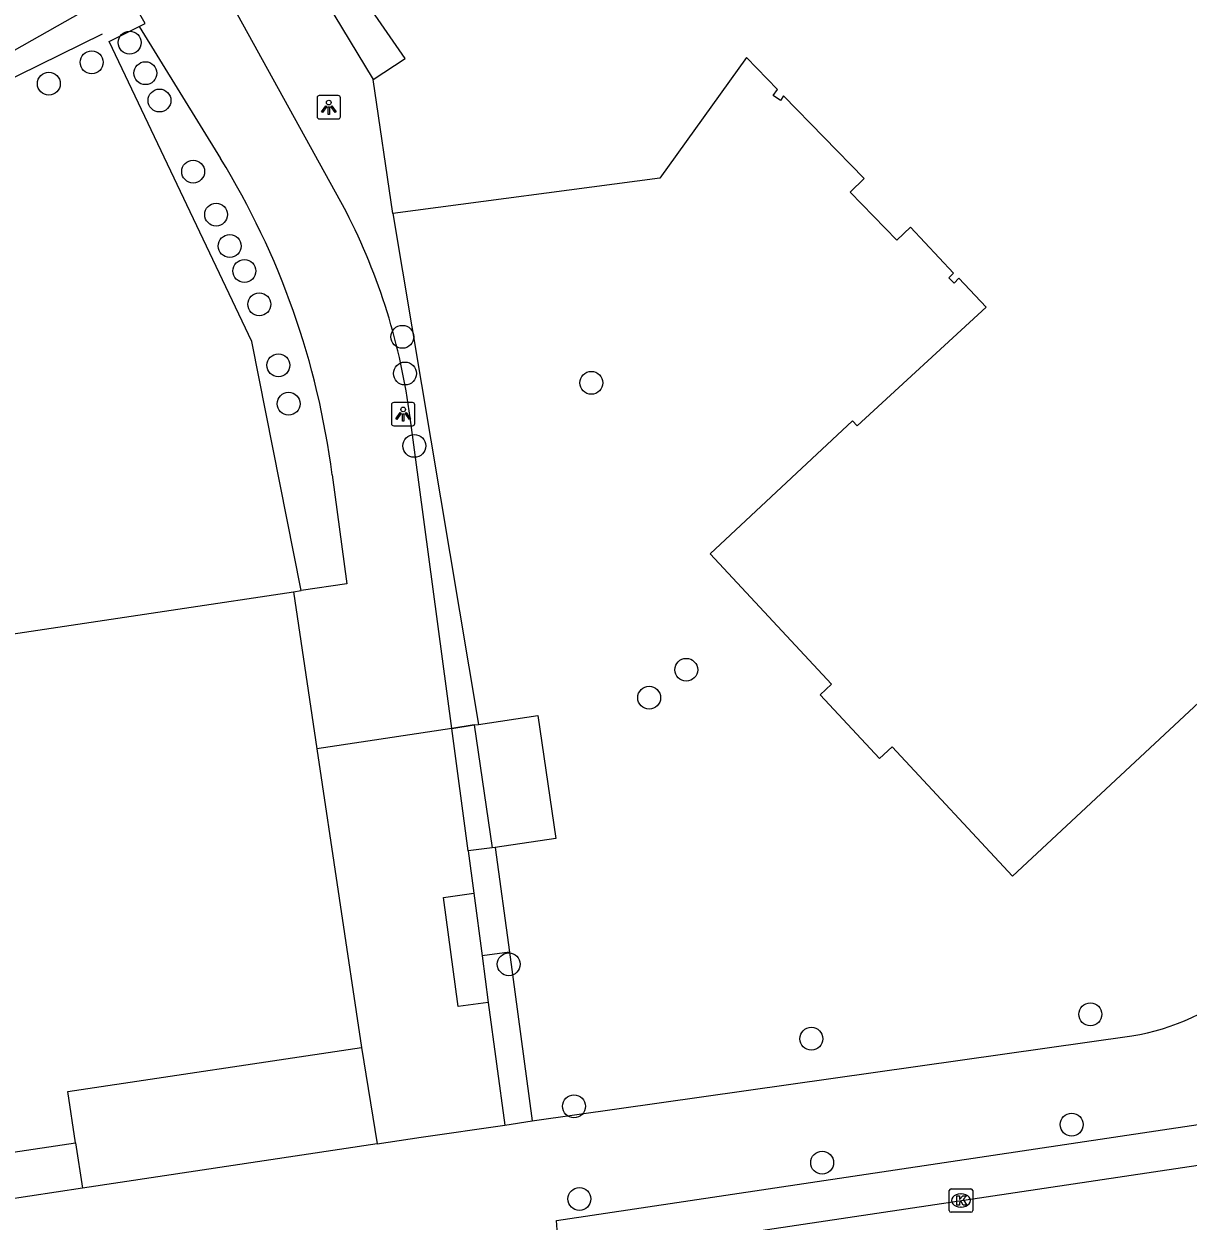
# Model space of a CAD drawing. Extents: x 162347 to 162868, y 381221 to 381813.
# Drawn here: x 162548.8 to 162598.6, y 381370.6 to 381421.7 of the extents above; entities that cross this region are included whole.
import ezdxf

# ---------------------------------------------------------------- set-up
doc = ezdxf.new("R2010")
doc.units = 0
for name, color, linetype in [('IMGEO_Boom', 7, 'Continuous'), ('IMGEO_Groenvoorziening', 7, 'Continuous'), ('IMGEO_Haag', 7, 'Continuous'), ('IMGEO_Hek', 7, 'Continuous'), ('IMGEO_Kolk', 7, 'Continuous'), ('IMGEO_Lichtpunt', 7, 'Continuous'), ('IMGEO_Pand', 7, 'Continuous'), ('IMGEO_Parkeervlak_open', 7, 'Continuous'), ('IMGEO_Rijbaan_lokaal_gesloten', 7, 'Continuous'), ('IMGEO_Rijbaan_lokaal_open', 7, 'Continuous'), ('IMGEO_Voetpad_open', 7, 'Continuous')]:
    doc.layers.add(name, color=color, linetype=linetype)

msp = doc.modelspace()

# ---------------------------------------------------------------- linework, layer by layer
at = {"layer": 'IMGEO_Boom'}
for centre in [(162553.344, 381420.929), (162551.724, 381420.086), (162554.019, 381419.621), (162549.891, 381419.172), (162554.619, 381418.453), (162556.058, 381415.418), (162557.04, 381413.581), (162557.623, 381412.236), (162558.249, 381411.17), (162558.884, 381409.746), (162565, 381408.358), (162559.703, 381407.143), (162565.111, 381406.789), (162573.075, 381406.392), (162560.138, 381405.497), (162565.509, 381403.698), (162577.132, 381394.132), (162575.548, 381392.937), (162569.547, 381381.552), (162594.403, 381379.412), (162582.48, 381378.367), (162572.334, 381375.481), (162593.604, 381374.7), (162582.94, 381373.073), (162572.567, 381371.525)]:
    msp.add_circle(centre, 0.489, dxfattribs=at)
at = {"layer": 'IMGEO_Groenvoorziening'}
for points in [[(162552.634, 381437.722), (162563.756, 381419.355)], [(162564.593, 381413.622), (162568.257, 381391.801)], [(162567.107, 381391.628), (162568.071, 381391.773)], [(162569.573, 381382.072), (162570.548, 381374.856)]]:
    msp.add_lwpolyline(points, dxfattribs=at)
at = {"layer": 'IMGEO_Haag'}
msp.add_lwpolyline([(162560.673, 381397.516), (162558.568, 381408.164), (162552.463, 381420.98), (162553.751, 381421.621)], dxfattribs=at)
at = {"layer": 'IMGEO_Hek'}
for points in [[(162533.319, 381412.028), (162552.189, 381421.304)], [(162567.107, 381391.628), (162563.526, 381391.087)], [(162568.071, 381391.773), (162567.107, 381391.628)], [(162563.526, 381391.087), (162561.346, 381390.759)]]:
    msp.add_lwpolyline(points, dxfattribs=at)
at = {"layer": 'IMGEO_Kolk'}
for p, q in [((162588.373, 381371.03), (162588.373, 381371.882)), ((162588.448, 381371.956), (162589.3, 381371.956)), ((162588.861, 381371.736), (162588.886, 381371.736)), ((162589.374, 381371.882), (162589.374, 381371.03)), ((162588.884, 381371.176), (162588.859, 381371.176)), ((162589.3, 381370.956), (162588.448, 381370.956))]:
    msp.add_line(p, q, dxfattribs=at)
for points in [[(162588.373, 381371.03), (162588.373, 381371.882)], [(162588.448, 381371.956), (162589.3, 381371.956)], [(162588.694, 381371.656), (162588.817, 381371.656), (162588.817, 381371.505), (162588.947, 381371.656), (162589.111, 381371.656), (162588.965, 381371.505), (162589.118, 381371.256), (162588.966, 381371.256), (162588.881, 381371.42), (162588.817, 381371.353), (162588.817, 381371.256), (162588.694, 381371.256), (162588.694, 381371.656)], [(162589.374, 381371.882), (162589.374, 381371.03)], [(162589.3, 381370.956), (162588.448, 381370.956)]]:
    msp.add_lwpolyline(points, dxfattribs=at)
for centre, start, end in [((162588.45, 381371.88), 91.552, 178.448), ((162588.45, 381371.88), 91.552, 178.448), ((162589.298, 381371.88), 1.552, 88.448), ((162589.298, 381371.88), 1.552, 88.448), ((162588.45, 381371.032), 181.552, 268.448), ((162588.45, 381371.032), 181.552, 268.448), ((162589.298, 381371.032), 271.552, 358.448), ((162589.298, 381371.032), 271.552, 358.448)]:
    msp.add_arc(centre, 0.0765, start, end, dxfattribs=at)
for centre, major_axis, ratio, start_param, end_param in [((162588.86, 381371.456), (-0.387, 0.002), 0.722429, 4.712389, 7.853982), ((162588.885, 381371.456), (-0.39, 0.002), 0.717154, 1.570796, 4.712389)]:
    msp.add_ellipse(centre, major_axis=major_axis, ratio=ratio, start_param=start_param, end_param=end_param, dxfattribs=at)
at = {"layer": 'IMGEO_Lichtpunt'}
for p, q in [((162562.258, 381418.664), (162561.45, 381418.664)), ((162562.258, 381418.664), (162561.45, 381418.664)), ((162561.356, 381418.569), (162561.356, 381417.762)), ((162561.356, 381418.569), (162561.356, 381417.762)), ((162562.352, 381417.762), (162562.352, 381418.569)), ((162562.352, 381417.762), (162562.352, 381418.569)), ((162561.45, 381417.668), (162562.258, 381417.668)), ((162561.45, 381417.668), (162562.258, 381417.668)), ((162564.535, 381405.456), (162564.535, 381404.649)), ((162564.535, 381405.456), (162564.535, 381404.649)), ((162565.437, 381405.551), (162564.629, 381405.551)), ((162565.437, 381405.551), (162564.629, 381405.551)), ((162565.531, 381404.649), (162565.531, 381405.456)), ((162565.531, 381404.649), (162565.531, 381405.456)), ((162564.629, 381404.555), (162565.437, 381404.555)), ((162564.629, 381404.555), (162565.437, 381404.555))]:
    msp.add_line(p, q, dxfattribs=at)
for points in [[(162561.73, 381418.233), (162561.769, 381418.205), (162561.581, 381417.943), (162561.543, 381417.97), (162561.73, 381418.233)], [(162561.832, 381418.185), (162561.879, 381418.185), (162561.879, 381417.863), (162561.832, 381417.863), (162561.832, 381418.185)], [(162561.942, 381418.205), (162561.98, 381418.232), (162562.167, 381417.97), (162562.128, 381417.942), (162561.942, 381418.205)], [(162564.909, 381405.12), (162564.948, 381405.092), (162564.76, 381404.83), (162564.722, 381404.857), (162564.909, 381405.12)], [(162565.011, 381405.072), (162565.058, 381405.072), (162565.058, 381404.75), (162565.011, 381404.75), (162565.011, 381405.072)], [(162565.121, 381405.092), (162565.159, 381405.119), (162565.346, 381404.857), (162565.307, 381404.829), (162565.121, 381405.092)]]:
    msp.add_lwpolyline(points, dxfattribs=at)
for centre in [(162561.855, 381418.367), (162565.034, 381405.254)]:
    msp.add_circle(centre, 0.0994, dxfattribs=at)
for centre, start, end in [((162561.45, 381418.569), 90, 180), ((162561.45, 381418.569), 90, 180), ((162562.258, 381418.569), 0, 90), ((162562.258, 381418.569), 0, 90), ((162561.45, 381417.762), 180, 270), ((162561.45, 381417.762), 180, 270), ((162562.258, 381417.762), 270, 0), ((162562.258, 381417.762), 270, 360), ((162564.629, 381405.456), 90, 180), ((162564.629, 381405.456), 90, 180), ((162565.437, 381405.456), 0, 90), ((162565.437, 381405.456), 0, 90), ((162564.629, 381404.649), 180, 270), ((162564.629, 381404.649), 180, 270), ((162565.437, 381404.649), 270, 0), ((162565.437, 381404.649), 270, 360)]:
    msp.add_arc(centre, 0.0946, start, end, dxfattribs=at)
at = {"layer": 'IMGEO_Pand'}
for points in [[(162563.756, 381419.355), (162565.124, 381420.252), (162563.715, 381422.29)], [(162616.655, 381409.149), (162591.074, 381385.317), (162585.928, 381390.841), (162585.389, 381390.339), (162582.851, 381393.064), (162583.337, 381393.517), (162578.148, 381399.087), (162584.24, 381404.762), (162584.436, 381404.551), (162589.953, 381409.618), (162588.787, 381410.858), (162588.584, 381410.651), (162588.35, 381410.881), (162588.56, 381411.078), (162586.71, 381413.045), (162586.136, 381412.488), (162584.135, 381414.545), (162584.732, 381415.127), (162581.294, 381418.66), (162581.163, 381418.454), (162580.845, 381418.667), (162581.033, 381418.928), (162579.712, 381420.286), (162576.009, 381415.134), (162564.593, 381413.622)], [(162564.593, 381413.622), (162563.756, 381419.355)], [(162538.005, 381394.119), (162555.397, 381396.725), (162560.341, 381397.466)], [(162560.341, 381397.466), (162561.346, 381390.759)], [(162568.257, 381391.801), (162570.791, 381392.181), (162571.557, 381386.927), (162568.969, 381386.539)], [(162568.071, 381391.773), (162568.257, 381391.801)], [(162568.071, 381391.773), (162568.838, 381386.519)], [(162561.346, 381390.759), (162563.258, 381377.997)], [(162568.969, 381386.539), (162568.838, 381386.519)], [(162551.031, 381373.92), (162550.702, 381376.115), (162563.258, 381377.997)], [(162545.407, 381373.077), (162551.031, 381373.92)]]:
    msp.add_lwpolyline(points, dxfattribs=at)
at = {"layer": 'IMGEO_Parkeervlak_open'}
msp.add_lwpolyline([(162545.47, 381421.311), (162541.728, 381428.198), (162546.973, 381431.115), (162551.651, 381422.432), (162536.054, 381413.606), (162534.87, 381415.667), (162545.47, 381421.311)], dxfattribs=at)
at = {"layer": 'IMGEO_Rijbaan_lokaal_gesloten'}
for points in [[(162562.598, 381413.707), (162550.185, 381436.215)], [(162553.751, 381421.621), (162554.012, 381421.751), (162553.277, 381423.033)], [(162553.751, 381421.621), (162557.228, 381415.975)], [(162567.107, 381391.628), (162565.33, 381404.909)], [(162561.996, 381402.466), (162562.623, 381397.806), (162560.673, 381397.516)], [(162560.341, 381397.466), (162560.673, 381397.516)], [(162567.107, 381391.628), (162563.526, 381391.087), (162561.346, 381390.759)], [(162567.807, 381386.398), (162567.107, 381391.628)], [(162567.807, 381386.398), (162568.05, 381384.581)], [(162568.673, 381379.923), (162567.385, 381379.75), (162566.762, 381384.409), (162568.05, 381384.581)], [(162568.673, 381379.923), (162569.375, 381374.68)], [(162563.258, 381377.997), (162563.919, 381373.876)], [(162563.919, 381373.876), (162565.802, 381374.16), (162569.375, 381374.68)], [(162571.256, 381368.82), (162605.213, 381373.889)]]:
    msp.add_lwpolyline(points, dxfattribs=at)
for centre, radius, start, end in [((162528.334, 381398.181), 33.934, 7.2546, 31.6264), ((162538.833, 381401.504), 26.714, 7.3221, 27.1797)]:
    msp.add_arc(centre, radius, start, end, dxfattribs=at)
at = {"layer": 'IMGEO_Rijbaan_lokaal_open'}
for points in [[(162568.05, 381384.581), (162568.408, 381381.905)], [(162568.408, 381381.905), (162568.673, 381379.923)]]:
    msp.add_lwpolyline(points, dxfattribs=at)
at = {"layer": 'IMGEO_Voetpad_open'}
for points in [[(162568.838, 381386.519), (162567.807, 381386.398)], [(162568.969, 381386.539), (162569.573, 381382.072)], [(162569.573, 381382.072), (162568.408, 381381.905)], [(162570.548, 381374.856), (162596.18, 381378.489)], [(162571.671, 381369.405), (162571.586, 381370.597), (162604.442, 381375.51), (162604.653, 381374.394)], [(162569.375, 381374.68), (162570.548, 381374.856)], [(162551.031, 381373.92), (162551.336, 381371.979)], [(162563.919, 381373.876), (162551.336, 381371.979)], [(162551.336, 381371.979), (162545.689, 381371.128)]]:
    msp.add_lwpolyline(points, dxfattribs=at)
msp.add_arc((162594.649, 381388.016), 9.649, 279.1295, 311.0127, dxfattribs=at)

doc.saveas('drawing.dxf')
